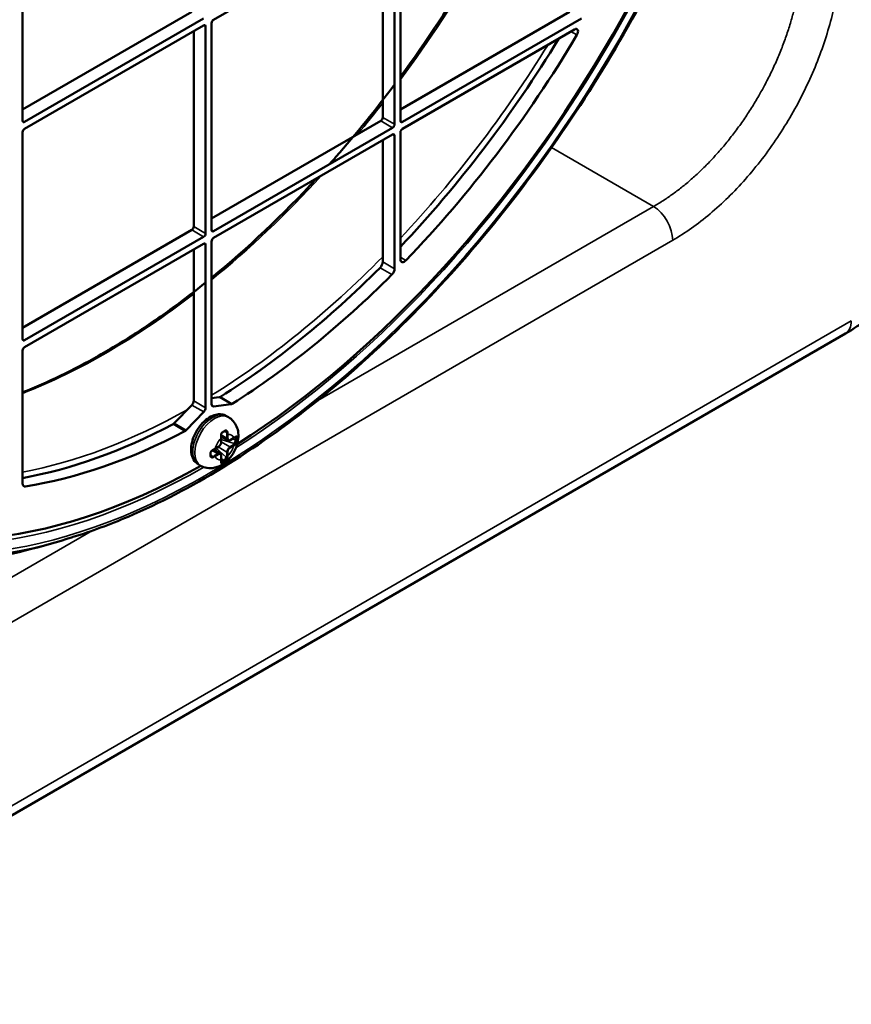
# Model space of a CAD drawing. Header units: millimetres. Extents: x 50 to 3176, y 50 to 2109.
# Tile 368 of 656: x 495 to 555, y 1658 to 1729. Entities that reach past the tile are written whole.
import ezdxf

# ---------------------------------------------------------------- set-up
doc = ezdxf.new("R2010")
doc.units = ezdxf.units.MM
doc.header["$LTSCALE"] = 10
doc.layers.add('Visible (ISO)', color=7, linetype='Continuous', lineweight=50)
doc.layers.add('Visible Narrow (ISO)', color=7, linetype='Continuous', lineweight=35)

msp = doc.modelspace()

# ---------------------------------------------------------------- linework, layer by layer
at = {"layer": 'Visible (ISO)'}
for p, q in [((495.6666, 1721.3257), (495.6666, 1736.1043)), ((522.6781, 1721.3257), (522.6781, 1736.1043)), ((509.3138, 1728.5517), (522.1124, 1735.941)), ((521.4053, 1735.5328), (521.4053, 1721.5707)), ((522.2539, 1735.8594), (522.2539, 1721.0808)), ((507.7582, 1729.1233), (495.6666, 1722.1422)), ((534.7696, 1729.1233), (522.6781, 1722.1422)), ((508.6067, 1728.6334), (495.8081, 1721.2441)), ((509.1724, 1713.5282), (509.1724, 1728.3068)), ((535.6182, 1728.6334), (522.8195, 1721.2441)), ((495.8081, 1720.7542), (508.6067, 1728.1435)), ((507.8996, 1727.7352), (507.8996, 1713.7731)), ((508.7481, 1728.0618), (508.7481, 1713.2832)), ((522.8195, 1720.7542), (535.1232, 1727.8577)), ((521.2639, 1721.3257), (509.1724, 1714.3447)), ((495.6666, 1705.7306), (495.6666, 1720.5092)), ((522.1124, 1720.8358), (509.3138, 1713.4465)), ((522.6781, 1711.4389), (522.6781, 1720.5092)), ((509.3138, 1712.9566), (522.1124, 1720.3459)), ((521.4053, 1719.9377), (521.4053, 1711.2478)), ((522.2539, 1720.2643), (522.2539, 1710.7579)), ((507.7582, 1713.5282), (495.6666, 1706.5471)), ((508.6067, 1713.0383), (495.8081, 1705.649)), ((495.8081, 1705.1591), (508.6067, 1712.5484)), ((507.8996, 1701.325), (507.8996, 1712.1401)), ((508.7481, 1712.4667), (508.7481, 1700.8351)), ((509.1724, 1701.08), (509.1724, 1712.7117)), ((307.0065, 1563.2427), (554.4938, 1706.1296)), ((495.6666, 1695.4078), (495.6666, 1704.9141)), ((509.7206, 1701.5758), (509.1724, 1701.508)), ((507.765, 1701.0193), (506.5028, 1699.718)), ((509.3069, 1700.9297), (510.5692, 1701.0859)), ((507.3513, 1699.2281), (508.6135, 1700.5294)), ((510.2431, 1700.2367), (510.3845, 1700.155)), ((509.8512, 1698.7869), (510.3305, 1698.5102)), ((510.1911, 1699.1681), (510.1911, 1699.1681)), ((509.4189, 1697.8952), (509.657, 1698.0327)), ((509.8588, 1698.3822), (509.8588, 1698.6571)), ((510.5055, 1698.5226), (510.7436, 1698.6601)), ((510.9048, 1698.6883), (510.9048, 1698.525)), ((509.1425, 1697.352), (509.1425, 1697.352)), ((509.3027, 1697.8368), (509.782, 1697.5601)), ((509.8588, 1697.1274), (509.8588, 1697.4024)), ((508.2431, 1696.7726), (508.3845, 1696.6909)), ((510.0563, 1697.0554), (509.9148, 1696.9737))]:
    msp.add_line(p, q, dxfattribs=at)
for centre, major_axis, ratio, start_param, end_param in [((508.9602, 1744.1876), (-28.9, -50.0563), 0.5773503, 2.3697486, 7.0550293), ((508.9602, 1744.1876), (-28.9, -50.0563), 0.5773503, 0.8354587, 2.306134), ((509.3138, 1728.3884), (-0.1, -0.1732), 0.5773503, 3.9269908, 5.4977871), ((508.6067, 1727.9802), (0.1, 0.1732), 0.5773503, 5.4977871, 7.0685835), ((535.1232, 1727.5719), (0.175, 0.3031), 0.5773503, 4.6880036, 7.0685835), ((508.1117, 1744.6775), (-27, -46.7654), 0.5773503, 1.1767966, 1.5302547), ((508.9602, 1744.1876), (27, 46.7654), 0.5773503, 4.3053573, 4.6880036), ((495.8081, 1721.4074), (-0.1, -0.1732), 0.5773503, 5.4977871, 7.0685835), ((521.2639, 1721.489), (-0.1, -0.1732), 0.5773503, 0.7853982, 2.3561945), ((522.8195, 1721.4074), (-0.1, -0.1732), 0.5773503, 5.4977871, 7.0685835), ((495.8081, 1720.5909), (-0.1, -0.1732), 0.5773503, 3.9269908, 5.4977871), ((522.1124, 1720.9991), (0.1, 0.1732), 0.5773503, 3.9269908, 5.4977871), ((522.8195, 1720.5909), (-0.1, -0.1732), 0.5773503, 3.9269908, 5.4977871), ((522.1124, 1720.1826), (0.1, 0.1732), 0.5773503, 5.4977871, 7.0685835), ((507.7582, 1713.6915), (-0.1, -0.1732), 0.5773503, 0.7853982, 2.3561945), ((509.3138, 1713.6098), (-0.1, -0.1732), 0.5773503, 5.4977871, 7.0685835), ((508.6067, 1713.2016), (0.1, 0.1732), 0.5773503, 3.9269908, 5.4977871), ((509.3138, 1712.7933), (-0.1, -0.1732), 0.5773503, 3.9269908, 5.4977871), ((508.6067, 1712.3851), (0.1, 0.1732), 0.5773503, 5.4977871, 7.0685835), ((522.961, 1711.6022), (-0.2, -0.3464), 0.5773503, 5.4977871, 7.44695), ((508.1117, 1744.6775), (-27, -46.7654), 0.5773503, 0.8298268, 1.1358089), ((521.1225, 1711.0845), (-0.2, -0.3464), 0.5773503, 1.1358089, 2.3561945), ((521.971, 1710.5946), (0.2, 0.3464), 0.5773503, 4.2774015, 5.4977871), ((508.9602, 1744.1876), (27, 46.7654), 0.5773503, 3.9714194, 4.2774015), ((495.8081, 1705.8123), (-0.1, -0.1732), 0.5773503, 5.4977871, 7.0685835), ((495.8081, 1704.9958), (-0.1, -0.1732), 0.5773503, 3.9269908, 5.4977871), ((509.7982, 1701.8486), (-0.15, -0.2598), 0.5773503, 0.4110858, 0.8298268), ((507.6875, 1701.2025), (-0.15, -0.2598), 0.5773503, 1.1597106, 2.3561945), ((508.536, 1700.7126), (0.15, 0.2598), 0.5773503, 4.3013032, 5.4977871), ((509.3845, 1701.2025), (-0.15, -0.2598), 0.5773503, 5.4977871, 6.6942711), ((510.6467, 1701.3587), (0.15, 0.2598), 0.5773503, 3.5526784, 3.9714194), ((508.1117, 1744.6775), (-27, -46.7654), 0.5773503, 0.4534072, 0.7409696), ((506.4252, 1699.9012), (-0.15, -0.2598), 0.5773503, 0.7409696, 1.1597106), ((508.9602, 1744.1876), (27, 46.7654), 0.5773503, 3.5765801, 3.8825622), ((507.2738, 1699.4113), (0.15, 0.2598), 0.5773503, 3.8825622, 4.3013032), ((509.7999, 1698.7956), (0.0496, 0.0063), 0.4808777, 6.2828591, 6.2832397), ((510.0768, 1699.0031), (-0.0741, -0.1871), 0.6530078, 2.2603089, 2.916969), ((510.8251, 1698.7752), (0.0311, -0.0392), 0.6598704, 6.2825985, 6.2830395), ((510.7839, 1698.5948), (0.0808, 0.184), 0.4890808, 5.443876, 5.9575849), ((510.7839, 1698.4316), (0.0808, 0.184), 0.4891137, 3.8730685, 5.4438172), ((509.2282, 1697.5334), (0.1249, 0.1578), 0.6530097, 3.3662195, 4.0228795), ((509.2695, 1697.877), (0.0194, -0.0461), 0.4808758, 6.283141, 6.2835426), ((509.9354, 1697.1252), (0.119, 0.1619), 0.4890799, 3.467201, 3.9809072), ((509.7998, 1696.9993), (0.0495, -0.0073), 0.6598618, 0.0001501, 0.0005767), ((510.0768, 1697.2068), (-0.1189, -0.1619), 0.489113, 0.8393644, 2.4101181), ((495.9495, 1695.5711), (-0.2, -0.3464), 0.5773503, 5.4977871, 6.7181728), ((508.6777, 1744.3508), (29.7356, 51.5036), 0.5773503, 3.7006866, 3.7017334)]:
    msp.add_ellipse(centre, major_axis=major_axis, ratio=ratio, start_param=start_param, end_param=end_param, dxfattribs=at)
for points, knots in [([(536.5072, 1795.1716), (533.3034, 1796.7568), (529.6122, 1797.4611), (521.646, 1797.0252), (517.3786, 1795.8993), (508.6973, 1791.9386), (504.2862, 1789.1119), (495.7558, 1782.0391), (491.6379, 1777.7944), (484.113, 1768.3137), (480.7077, 1763.0791), (474.957, 1752.1512), (472.6127, 1746.4597), (469.2231, 1735.2), (468.1782, 1729.6337), (467.4899, 1719.1932), (467.8462, 1714.3208), (469.9153, 1705.7589), (471.6285, 1702.0729), (475.2838, 1697.4453), (476.8439, 1695.9961), (478.5803, 1694.8392)], [5.5348535, 5.5348535, 5.5348535, 5.5348535, 5.8581576, 5.8581576, 6.1786868, 6.1786868, 6.4978652, 6.4978652, 6.8170475, 6.8170475, 7.1363726, 7.1363726, 7.4557346, 7.4557346, 7.7750076, 7.7750076, 8.0941353, 8.0941353, 8.4135975, 8.4135975, 8.6023134, 8.6023134, 8.6023134, 8.6023134]), ([(549.6677, 1778.8622), (550.6787, 1774.3515), (550.9727, 1769.2571), (550.1118, 1758.3998), (548.9545, 1752.6376), (545.31, 1741.0351), (542.8242, 1735.197), (536.7769, 1724.0313), (533.217, 1718.7054), (525.3793, 1709.1002), (521.1029, 1704.8226), (512.2582, 1697.7478), (507.6912, 1694.9527), (501.8902, 1692.4857), (500.5812, 1692.002), (499.2849, 1691.5966)], [1.3455389, 1.3455389, 1.3455389, 1.3455389, 1.6664565, 1.6664565, 1.9878687, 1.9878687, 2.3090444, 2.3090444, 2.6300867, 2.6300867, 2.9512031, 2.9512031, 3.2725564, 3.2725564, 3.3668501, 3.3668501, 3.3668501, 3.3668501]), ([(532.8778, 1742.1564), (531.4329, 1738.8509), (529.7682, 1735.5895), (526.3032, 1729.6904), (524.5471, 1727.0261), (522.6781, 1724.49)], [2.16465758, 2.16465758, 2.16465758, 2.16465758, 2.36915191, 2.36915191, 2.5477314, 2.5477314, 2.5477314, 2.5477314]), ([(522.2539, 1723.9191), (520.9098, 1722.1254), (519.5098, 1720.3984), (517.913, 1718.5788), (517.7605, 1718.4064), (517.6074, 1718.2349)], [2.56118378, 2.56118378, 2.56118378, 2.56118378, 2.68846329, 2.68846329, 2.70186139, 2.70186139, 2.70186139, 2.70186139]), ([(554.4938, 1706.1296), (555.6135, 1706.7761), (556.6968, 1707.6043), (558.7309, 1709.5418), (559.6811, 1710.6514), (561.3805, 1713.0582), (562.1292, 1714.3551), (563.3639, 1717.0302), (563.8497, 1718.4079), (564.5106, 1721.1382), (564.6862, 1722.4904), (564.6862, 1723.7834)], [1.5707963, 1.5707963, 1.5707963, 1.5707963, 1.8849556, 1.8849556, 2.1991149, 2.1991149, 2.5132741, 2.5132741, 2.8274334, 2.8274334, 3.1415927, 3.1415927, 3.1415927, 3.1415927]), ([(508.7481, 1709.7716), (508.0182, 1709.1856), (507.2841, 1708.6221), (505.6494, 1707.424), (504.7473, 1706.8008), (502.93, 1705.6212), (502.0146, 1705.0656), (500.1851, 1704.0317), (499.2709, 1703.5535), (497.4583, 1702.6816), (496.5598, 1702.2871), (495.6666, 1701.9328)], [2.94872928, 2.94872928, 2.94872928, 2.94872928, 3.00770044, 3.00770044, 3.07956223, 3.07956223, 3.15219621, 3.15219621, 3.22484082, 3.22484082, 3.29673377, 3.29673377, 3.29673377, 3.29673377]), ([(510.2431, 1700.2367), (510.1322, 1700.3007), (510.0083, 1700.3409), (509.7447, 1700.3744), (509.6051, 1700.3635), (509.306, 1700.2925), (509.1479, 1700.2226), (508.8308, 1700.0278), (508.6733, 1699.8973), (508.3851, 1699.5959), (508.2543, 1699.4251), (508.0303, 1699.0609), (507.9368, 1698.8679), (507.7945, 1698.4736), (507.7458, 1698.2725), (507.7024, 1697.876), (507.708, 1697.6805), (507.786, 1697.3239), (507.8547, 1697.1601), (508.0379, 1696.9216), (508.1337, 1696.8358), (508.2431, 1696.7726)], [5.4977871, 5.4977871, 5.4977871, 5.4977871, 5.7353255, 5.7353255, 5.9968615, 5.9968615, 6.3151742, 6.3151742, 6.6683207, 6.6683207, 7.0205087, 7.0205087, 7.3692106, 7.3692106, 7.7199749, 7.7199749, 8.0746616, 8.0746616, 8.4048979, 8.4048979, 8.6393798, 8.6393798, 8.6393798, 8.6393798]), ([(510.3845, 1700.155), (510.5151, 1700.0796), (510.632, 1699.9815), (510.8288, 1699.7553), (510.9055, 1699.6266), (511.028, 1699.3412), (511.0641, 1699.1848), (511.1025, 1698.8354), (511.0907, 1698.6458), (511.0198, 1698.2469), (510.9513, 1698.0403), (510.7682, 1697.6475), (510.6529, 1697.4617), (510.3791, 1697.1216), (510.2208, 1696.9671), (509.857, 1696.7116), (509.6528, 1696.6066), (509.233, 1696.5089), (509.0341, 1696.4947), (508.6767, 1696.557), (508.5234, 1696.6107), (508.3845, 1696.6909)], [0.7853982, 0.7853982, 0.7853982, 0.7853982, 0.9813573, 0.9813573, 1.1925444, 1.1925444, 1.4519135, 1.4519135, 1.7956288, 1.7956288, 2.2057855, 2.2057855, 2.6192493, 2.6192493, 3.0339323, 3.0339323, 3.431625, 3.431625, 3.7186113, 3.7186113, 3.9269908, 3.9269908, 3.9269908, 3.9269908]), ([(509.9612, 1699.0806), (509.9478, 1699.0733), (509.9344, 1699.0629), (509.9103, 1699.0375), (509.8993, 1699.0226), (509.8804, 1698.9898), (509.8723, 1698.9716), (509.8592, 1698.9328), (509.8542, 1698.9117), (509.8478, 1698.8694), (509.8467, 1698.8476), (509.8477, 1698.8186), (509.8484, 1698.81), (509.8495, 1698.8018)], [0, 0, 0, 0, 0.006211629, 0.006211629, 0.012121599, 0.012121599, 0.018066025, 0.018066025, 0.024424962, 0.024424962, 0.031137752, 0.031137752, 0.034088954, 0.034088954, 0.034088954, 0.034088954]), ([(509.8495, 1698.8018), (509.8507, 1698.7919), (509.8518, 1698.7821), (509.8538, 1698.7625), (509.8547, 1698.7527), (509.8562, 1698.7333), (509.8568, 1698.7236), (509.8578, 1698.7044), (509.8582, 1698.6949), (509.8587, 1698.6759), (509.8588, 1698.6665), (509.8588, 1698.6571)], [1.4160383, 1.4160383, 1.4160383, 1.4160383, 1.44706452, 1.44706452, 1.47809074, 1.47809074, 1.50911695, 1.50911695, 1.54014317, 1.54014317, 1.57115996, 1.57115996, 1.57115996, 1.57115996]), ([(510.034, 1699.1214), (510.0292, 1699.1186), (510.0244, 1699.1159), (510.0148, 1699.1104), (510.01, 1699.1076), (510.0003, 1699.1022), (509.9954, 1699.0995), (509.9857, 1699.094), (509.9808, 1699.0913), (509.971, 1699.0859), (509.9661, 1699.0832), (509.9612, 1699.0806)], [1.570767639, 1.570767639, 1.570767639, 1.570767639, 1.576679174, 1.576679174, 1.582590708, 1.582590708, 1.588502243, 1.588502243, 1.594413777, 1.594413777, 1.600325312, 1.600325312, 1.600325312, 1.600325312]), ([(510.1048, 1699.1635), (510.1001, 1699.1606), (510.0955, 1699.1578), (510.0861, 1699.1521), (510.0814, 1699.1493), (510.072, 1699.1437), (510.0673, 1699.1409), (510.0578, 1699.1353), (510.0531, 1699.1325), (510.0436, 1699.1269), (510.0388, 1699.1242), (510.034, 1699.1214)], [1.541216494, 1.541216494, 1.541216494, 1.541216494, 1.547148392, 1.547148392, 1.55308029, 1.55308029, 1.559012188, 1.559012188, 1.564944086, 1.564944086, 1.570875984, 1.570875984, 1.570875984, 1.570875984]), ([(510.1911, 1699.1681), (510.1774, 1699.176), (510.1626, 1699.1794), (510.1338, 1699.177), (510.1193, 1699.1724), (510.1048, 1699.1635)], [0, 0, 0, 0, 0.008810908, 0.008810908, 0.016175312, 0.016175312, 0.016175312, 0.016175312]), ([(510.8562, 1698.7359), (510.8493, 1698.7305), (510.8423, 1698.7252), (510.8281, 1698.7146), (510.8208, 1698.7094), (510.8061, 1698.6991), (510.7986, 1698.6941), (510.7833, 1698.6841), (510.7755, 1698.6792), (510.7598, 1698.6695), (510.7518, 1698.6647), (510.7436, 1698.66)], [1.41603391, 1.41603391, 1.41603391, 1.41603391, 1.447061, 1.447061, 1.47808809, 1.47808809, 1.50911518, 1.50911518, 1.54014227, 1.54014227, 1.57116936, 1.57116936, 1.57116936, 1.57116936]), ([(510.8998, 1698.7592), (510.8998, 1698.7592), (510.8985, 1698.7594), (510.893, 1698.758), (510.8892, 1698.7567), (510.8781, 1698.7514), (510.8699, 1698.7463), (510.8594, 1698.7385), (510.8578, 1698.7372), (510.8562, 1698.736)], [0.004102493, 0.004102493, 0.004102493, 0.004102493, 0.008275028, 0.008275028, 0.011892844, 0.011892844, 0.016990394, 0.016990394, 0.017897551, 0.017897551, 0.017897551, 0.017897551]), ([(509.657, 1698.0327), (509.6794, 1698.0456), (509.701, 1698.0621), (509.7413, 1698.1005), (509.76, 1698.1224), (509.7935, 1698.1698), (509.8082, 1698.1954), (509.8326, 1698.2481), (509.8422, 1698.2753), (509.8553, 1698.3294), (509.8588, 1698.3563), (509.8588, 1698.3822)], [3.1415927, 3.1415927, 3.1415927, 3.1415927, 3.4557519, 3.4557519, 3.7699112, 3.7699112, 4.0840704, 4.0840704, 4.3982297, 4.3982297, 4.712389, 4.712389, 4.712389, 4.712389]), ([(510.3305, 1698.5102), (510.341, 1698.5041), (510.3523, 1698.4995), (510.3756, 1698.4934), (510.3877, 1698.4919), (510.4118, 1698.4917), (510.4239, 1698.4929), (510.4478, 1698.4977), (510.4596, 1698.5013), (510.4829, 1698.5105), (510.4943, 1698.5161), (510.5055, 1698.5226)], [2.35619449, 2.35619449, 2.35619449, 2.35619449, 2.51327412, 2.51327412, 2.67035376, 2.67035376, 2.82743339, 2.82743339, 2.98451302, 2.98451302, 3.14159265, 3.14159265, 3.14159265, 3.14159265]), ([(509.1034, 1697.429), (509.103, 1697.4146), (509.1052, 1697.4017), (509.1136, 1697.3796), (509.12, 1697.3702), (509.1325, 1697.3586), (509.1372, 1697.355), (509.1425, 1697.352)], [0, 0, 0, 0, 0.006217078, 0.006217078, 0.012799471, 0.012799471, 0.016207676, 0.016207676, 0.016207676, 0.016207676]), ([(509.2889, 1697.8309), (509.2724, 1697.824), (509.2549, 1697.8146), (509.2207, 1697.792), (509.2036, 1697.7785), (509.1716, 1697.748), (509.1565, 1697.7305), (509.1318, 1697.6948), (509.1218, 1697.6761), (509.1086, 1697.6409), (509.1048, 1697.6239), (509.1034, 1697.6037), (509.1032, 1697.5992), (509.1034, 1697.5948)], [0, 0, 0, 0, 0.006407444, 0.006407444, 0.012915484, 0.012915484, 0.01968108, 0.01968108, 0.026218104, 0.026218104, 0.03227978, 0.03227978, 0.034077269, 0.034077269, 0.034077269, 0.034077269]), ([(509.1034, 1697.5948), (509.1036, 1697.5836), (509.1039, 1697.5724), (509.1042, 1697.5501), (509.1043, 1697.539), (509.1044, 1697.5168), (509.1044, 1697.5058), (509.1043, 1697.4837), (509.1042, 1697.4727), (509.1039, 1697.4508), (509.1036, 1697.4398), (509.1034, 1697.4289)], [1.541271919, 1.541271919, 1.541271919, 1.541271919, 1.553081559, 1.553081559, 1.564891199, 1.564891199, 1.576700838, 1.576700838, 1.588510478, 1.588510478, 1.600320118, 1.600320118, 1.600320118, 1.600320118]), ([(509.4189, 1697.8952), (509.4108, 1697.8905), (509.4025, 1697.8859), (509.3859, 1697.8768), (509.3774, 1697.8724), (509.3603, 1697.8637), (509.3516, 1697.8594), (509.334, 1697.851), (509.3252, 1697.8468), (509.3072, 1697.8387), (509.2981, 1697.8348), (509.2889, 1697.8309)], [1.57042171, 1.57042171, 1.57042171, 1.57042171, 1.60144269, 1.60144269, 1.63247315, 1.63247315, 1.66350362, 1.66350362, 1.69453409, 1.69453409, 1.72556455, 1.72556455, 1.72556455, 1.72556455]), ([(509.8588, 1697.4024), (509.8588, 1697.4153), (509.8579, 1697.428), (509.8542, 1697.4528), (509.8514, 1697.4648), (509.8436, 1697.4879), (509.8387, 1697.499), (509.8264, 1697.5198), (509.8191, 1697.5294), (509.8021, 1697.5466), (509.7925, 1697.5541), (509.782, 1697.5601)], [4.71238898, 4.71238898, 4.71238898, 4.71238898, 4.86946861, 4.86946861, 5.02654825, 5.02654825, 5.18362788, 5.18362788, 5.34070751, 5.34070751, 5.49778714, 5.49778714, 5.49778714, 5.49778714]), ([(509.8493, 1696.992), (509.8473, 1696.9781), (509.8468, 1696.9661), (509.8481, 1696.9499), (509.8497, 1696.9451), (509.8508, 1696.9428), (509.851, 1696.9426), (509.851, 1696.9426)], [0, 0, 0, 0, 0.006113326, 0.006113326, 0.011682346, 0.011682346, 0.013776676, 0.013776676, 0.013776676, 0.013776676]), ([(509.8588, 1697.1274), (509.8588, 1697.118), (509.8587, 1697.1087), (509.8582, 1697.0902), (509.8578, 1697.0811), (509.8568, 1697.0629), (509.8562, 1697.0538), (509.8546, 1697.0359), (509.8538, 1697.027), (509.8517, 1697.0094), (509.8506, 1697.0006), (509.8493, 1696.992)], [1.57041216, 1.57041216, 1.57041216, 1.57041216, 1.60144352, 1.60144352, 1.63247487, 1.63247487, 1.66350623, 1.66350623, 1.69453758, 1.69453758, 1.72556894, 1.72556894, 1.72556894, 1.72556894]), ([(458.1792, 1693.6343), (461.1262, 1692.3408), (464.1521, 1691.3152), (470.1768, 1689.7994), (473.1744, 1689.308), (479.0002, 1688.7881), (481.8285, 1688.7582), (487.2403, 1689.0585), (489.8245, 1689.3879), (494.728, 1690.3087), (497.048, 1690.8998), (499.242, 1691.5832)], [2.41987764, 2.41987764, 2.41987764, 2.41987764, 2.51895979, 2.51895979, 2.61804195, 2.61804195, 2.71712411, 2.71712411, 2.81620627, 2.81620627, 2.91528842, 2.91528842, 2.91528842, 2.91528842])]:
    msp.add_open_spline(points, degree=3, knots=knots, dxfattribs=at)
msp.add_open_spline([(516.6729, 1717.2054), (514.2639, 1714.5968), (511.7454, 1712.2162), (509.1724, 1710.1152)], degree=3, dxfattribs=at)
at = {"layer": 'Visible Narrow (ISO)'}
for p, q in [((508.7481, 1728.0618), (508.6067, 1728.1435)), ((534.8672, 1727.7099), (535.2939, 1727.4635)), ((495.6666, 1721.3257), (495.8081, 1721.2441)), ((522.1124, 1720.8358), (521.2639, 1721.3257)), ((521.4053, 1721.5707), (522.2539, 1721.0808)), ((522.6781, 1721.3257), (522.8195, 1721.2441)), ((522.2539, 1720.2643), (522.1124, 1720.3459)), ((533.4835, 1719.422), (540.774, 1715.2129)), ((516.7578, 1701.3471), (540.7741, 1715.2129)), ((508.6067, 1713.0383), (507.7582, 1713.5282)), ((507.8996, 1713.7731), (508.7481, 1713.2832)), ((509.1724, 1713.5282), (509.3138, 1713.4465)), ((542.1389, 1712.7929), (455.2472, 1662.626)), ((508.7481, 1712.4667), (508.6067, 1712.5484)), ((523.0654, 1711.359), (522.6781, 1711.5826)), ((521.2196, 1710.8338), (522.0681, 1710.344)), ((521.4053, 1711.2478), (522.2539, 1710.7579)), ((307.4207, 1564.1583), (554.908, 1707.0452)), ((495.6666, 1705.7306), (495.8081, 1705.649)), ((510.5692, 1701.0859), (509.7206, 1701.5758)), ((510.6561, 1701.1194), (509.8076, 1701.6093)), ((508.6135, 1700.5294), (507.765, 1701.0193)), ((507.8996, 1701.325), (508.7481, 1700.8351)), ((509.1871, 1700.999), (509.3069, 1700.9297)), ((506.4158, 1699.6511), (507.2644, 1699.1612)), ((506.5028, 1699.718), (507.3513, 1699.2281)), ((509.8507, 1698.8887), (510.2684, 1698.6475)), ((510.0422, 1699.1262), (510.2182, 1699.0848)), ((510.2595, 1699.0609), (510.2182, 1699.0848)), ((510.2684, 1698.6475), (510.2684, 1698.9225)), ((510.3391, 1698.9225), (510.3391, 1698.6475)), ((510.9048, 1698.6883), (510.8259, 1698.7131)), ((509.4292, 1697.9181), (509.6674, 1698.0556)), ((510.2684, 1697.6677), (509.6466, 1698.0267)), ((509.8441, 1698.3618), (509.8441, 1698.6367)), ((509.8588, 1698.5582), (510.7839, 1698.2683)), ((509.8588, 1698.3941), (510.4805, 1698.0352)), ((510.4805, 1698.0352), (510.7186, 1698.1726)), ((510.5159, 1698.5455), (510.754, 1698.6829)), ((510.754, 1698.1114), (510.5159, 1697.9739)), ((510.6488, 1698.6053), (510.9048, 1698.525)), ((510.8252, 1698.2444), (510.7839, 1698.2683)), ((510.9272, 1698.6754), (510.9048, 1698.6883)), ((510.9048, 1698.525), (510.9272, 1698.5121)), ((509.2282, 1697.3701), (509.1044, 1697.5018)), ((509.632, 1697.5453), (509.2143, 1697.7864)), ((509.2282, 1697.3701), (509.2695, 1697.3463)), ((509.3939, 1697.4078), (509.632, 1697.5453)), ((509.6674, 1697.484), (509.4292, 1697.3465)), ((510.2182, 1697.2885), (509.5045, 1697.9447)), ((509.8441, 1697.107), (509.8441, 1697.382)), ((510.2684, 1697.3928), (510.2684, 1697.6677)), ((510.3391, 1697.6677), (510.3391, 1697.3928)), ((509.854, 1697.0297), (509.9148, 1696.9737)), ((510.0563, 1697.0554), (509.8588, 1697.2369)), ((509.9148, 1696.9737), (509.9373, 1696.9608)), ((510.0787, 1697.0424), (510.0563, 1697.0554)), ((510.2182, 1697.2885), (510.2595, 1697.2646)), ((495.8524, 1695.2083), (495.6838, 1695.3056)), ((453.8823, 1665.0459), (500.6657, 1692.0563))]:
    msp.add_line(p, q, dxfattribs=at)
for centre, major_axis, ratio, start_param, end_param in [((508.8188, 1744.2693), (29.1332, 50.4601), 0.5773503, 5.5025293, 10.2054339), ((508.6777, 1744.3508), (-29.7356, -51.5036), 0.5773503, 3.9322807, 6.8422792), ((508.8188, 1744.2693), (29.1332, 50.4601), 0.5773503, 3.977837, 5.4469409), ((501.6561, 1748.4047), (-26.7272, -46.2928), 0.5773503, 1.3751664, 1.7664263), ((508.1117, 1744.6775), (26.9928, 46.7529), 0.5773503, 4.3184991, 4.6715587), ((507.9051, 1744.7968), (26.8429, 46.4932), 0.5773503, 4.3267064, 4.6573564), ((501.6561, 1748.4047), (-26.7272, -46.2928), 0.5773503, 1.2807338, 1.3351725), ((501.6561, 1748.4047), (-26.7272, -46.2928), 0.5773503, 0.9855866, 1.2044312), ((540.7247, 1713.6094), (-1, 1.7321), 0.5773503, 3.9270098, 5.46288), ((507.9051, 1744.7968), (26.8429, 46.4932), 0.5773503, 3.9603792, 4.2905766), ((508.1117, 1744.6775), (26.9928, 46.7529), 0.5773503, 3.9697161, 4.2793762), ((501.6561, 1748.4047), (-26.7272, -46.2928), 0.5773503, 0.626267, 0.9513391), ((553.4938, 1707.8617), (1, -1.7321), 0.5773503, 0, 0.7853982), ((507.9051, 1744.7968), (26.8429, 46.4932), 0.5773503, 3.5987355, 3.9154749), ((509.2431, 1698.5046), (1, 1.7321), 0.5773503, 0, 3.1415927), ((509.3845, 1698.423), (-1, -1.7321), 0.5773503, 3.1415927, 6.2831853), ((508.1117, 1744.6775), (26.9928, 46.7529), 0.5773503, 3.5949081, 3.8842656), ((509.7999, 1698.7956), (0.0496, 0.0063), 0.4808777, 5.3818815, 6.2828591), ((508.7872, 1699.135), (-0.8306, 1.0578), 0.61809, 3.822868, 3.9544486), ((509.9373, 1699.1245), (0.0239, -0.0439), 0.5600307, 0.0000755, 0.7998301), ((509.9373, 1699.1245), (0.0239, -0.0439), 0.5600526, 0.7997297, 1.1801173), ((510.009, 1699.1647), (0.025, -0.0433), 0.5773669, 6.2831209, 7.4457947), ((510.0787, 1699.2061), (0.0261, -0.0426), 0.5941822, 6.2830596, 7.0533192), ((510.0787, 1699.2061), (-0.0261, 0.0426), 0.5941731, 3.9117508, 4.2921339), ((510.2948, 1699.0813), (0.0496, 0.0063), 0.4808688, 3.8605982, 5.4803326), ((509.5214, 1699.3542), (0.5282, -0.915), 0.5773115, 0.7850315, 0.9401696), ((510.3037, 1698.9429), (-0.05, 0), 0.5773503, 0.7855106, 2.3561423), ((509.2251, 1699.3851), (-0.8835, 1.0175), 0.6671332, 3.7830348, 3.9148018), ((510.0916, 1698.0147), (0.5, 0.866), 0.5773503, 5.855359, 6.7110127), ((509.9784, 1699.1093), (1.0976, 0.0391), 0.5721044, 5.4765, 5.6328398), ((510.8251, 1698.7752), (0.0311, -0.0392), 0.6598704, 6.2830395, 7.0267226), ((510.0916, 1698.0147), (0.5, 0.866), 0.5773503, 1.1429691, 1.9986239), ((509.632, 1698.076), (0.025, -0.0433), 0.5773503, 0, 0.7853976), ((509.6674, 1698.2597), (-0.125, -0.2165), 0.5773503, 0.7853981, 2.3561946), ((509.8088, 1698.6571), (0.05, 0), 0.5773503, 5.4978354, 6.2828893), ((509.8088, 1698.3822), (0.05, 0), 0.5773503, 5.4977884, 6.2831853), ((510.3037, 1698.6679), (0.05, 0), 0.5773503, 3.9269915, 5.4977873), ((510.4805, 1698.77), (-0.15, -0.2598), 0.5773503, 5.4977871, 6.2831853), ((510.4805, 1697.7902), (0.15, 0.2598), 0.5773503, 0.7853982, 2.3561945), ((510.5159, 1698.7496), (-0.125, -0.2165), 0.5773503, 5.4977872, 7.0685835), ((510.0916, 1698.0147), (-0.5, -0.866), 0.5773503, 1.1429702, 1.9986239), ((510.4805, 1697.9943), (0.025, -0.0433), 0.5773503, 0.7853987, 2.3561938), ((510.4805, 1698.5659), (0.025, -0.0433), 0.5773503, 0, 0.7853975), ((509.9719, 1698.6041), (-1.0565, -0.0001), 0.5773154, 2.3557645, 2.5109025), ((510.7186, 1698.1318), (-0.025, 0.0433), 0.5773503, 3.9270491, 5.4976746), ((510.7186, 1698.7034), (0.025, -0.0433), 0.5773503, 0, 0.7853653), ((509.5475, 1698.6968), (-1.5184, 0.198), 0.4979047, 2.5511572, 2.6831215), ((510.8251, 1698.2036), (0.0311, -0.0392), 0.6598601, 0.6454201, 2.2650863), ((510.9626, 1698.6958), (-0.05, -0.0013), 0.5599943, 0.7710192, 2.3419016), ((508.5328, 1699.9762), (1.6939, -2.9338), 0.5773522, 0.7558725, 0.8149195), ((510.9626, 1698.5325), (-0.05, 0.0013), 0.5942007, 0.800611, 2.3714229), ((510.9626, 1698.6958), (-0.05, -0.0013), 0.5600557, 2.3418655, 2.7222547), ((510.9626, 1698.5325), (0.05, -0.0013), 0.5941421, 5.5129952, 5.8933834), ((508.903, 1700.0664), (-1.4255, 2.9728), 0.5216833, 3.9690684, 3.9998281), ((508.903, 1700.0664), (-1.4255, 2.9728), 0.5216833, 3.9383088, 3.9690684), ((509.0534, 1697.5936), (-0.05, -0.0013), 0.5600552, 1.96147, 2.3418582), ((506.5381, 1698.701), (1.8818, -2.7071), 0.6281028, 0.704031, 0.7655502), ((509.0534, 1697.4302), (0.05, -0.0013), 0.5941419, 5.1325985, 5.5129877), ((509.0534, 1697.5935), (0.05, 0.0013), 0.5600325, 5.4834016, 6.2831361), ((509.0534, 1697.4303), (0.05, -0.0013), 0.5941624, 5.5129891, 6.2832839), ((508.6464, 1697.8389), (-1.0567, -0.0001), 0.5773127, 2.2014347, 2.3565503), ((509.2695, 1697.3055), (0.0194, -0.0461), 0.4808748, 0.8027675, 2.4227033), ((509.2695, 1697.877), (0.0194, -0.0461), 0.4808758, 0.0003573, 0.9010531), ((508.4745, 1698.5805), (1.326, -0.186), 0.6183873, 5.4669859, 5.5989492), ((508.6521, 1697.8167), (-1.0983, 0.0084), 0.6009338, 2.2051802, 2.3615178), ((509.3939, 1697.367), (0.025, -0.0433), 0.5773503, 0.7854402, 2.3559649), ((509.3939, 1697.9385), (0.025, -0.0433), 0.5773503, 0.0002977, 0.7853399), ((510.0916, 1698.0147), (-0.5, -0.866), 0.5773503, 5.8553583, 6.7110123), ((509.632, 1697.3003), (0.15, 0.2598), 0.5773503, 0, 0.7853982), ((509.632, 1697.5044), (-0.025, 0.0433), 0.5773503, 3.9269915, 5.4977951), ((509.6674, 1697.2799), (0.125, 0.2165), 0.5773503, 5.4977872, 7.0685835), ((509.8088, 1697.4024), (0.05, 0), 0.5773503, 5.497787, 6.2831853), ((509.5213, 1697.8238), (0.5283, -0.9151), 0.577316, 0.6307005, 0.7858162), ((510.3037, 1697.6881), (-0.05, 0), 0.5773503, 0.7853902, 2.3561945), ((510.3037, 1697.4132), (0.05, 0), 0.5773503, 3.9272203, 5.4977602), ((509.543, 1697.8287), (0.5833, -0.9305), 0.5822988, 0.6088028, 0.7651418), ((510.5159, 1697.7698), (0.125, 0.2165), 0.5773503, 0.7853981, 2.3561945), ((508.7905, 1697.8959), (0.8468, -1.2715), 0.4932529, 0.4912256, 0.6229942), ((509.7998, 1696.9993), (0.0495, -0.0073), 0.6598618, 5.5395703, 6.2833355), ((509.8088, 1697.1274), (0.05, 0), 0.5773503, 5.4978359, 6.2831853), ((507.6244, 1698.3775), (-3.3721, 0), 0.5773468, 2.3266118, 2.3562716), ((509.9373, 1696.9199), (-0.0239, 0.0439), 0.5599949, 3.9413632, 5.5121493), ((509.9373, 1696.9199), (0.0239, -0.0439), 0.5600221, 0.4193798, 0.7997629), ((507.6164, 1698.3824), (-3.3838, 0), 0.5773483, 2.3561636, 2.3857212), ((510.009, 1696.9602), (-0.025, 0.0433), 0.5773334, 3.5497912, 5.4978113), ((510.0787, 1697.0016), (-0.0261, 0.0426), 0.594201, 3.9117147, 5.482573), ((510.0787, 1697.0016), (0.0261, -0.0426), 0.5941447, 0.3898071, 0.7701947), ((510.2948, 1697.285), (0.0495, -0.0073), 0.6598822, 4.0179944, 5.6380058)]:
    msp.add_ellipse(centre, major_axis=major_axis, ratio=ratio, start_param=start_param, end_param=end_param, dxfattribs=at)
msp.add_ellipse((508.8188, 1744.2693), major_axis=(-29.5357, -51.1574), ratio=0.5773503, dxfattribs=at)
for points, knots in [([(551.3742, 1733.5729), (551.3753, 1733.307), (551.3689, 1733.0367), (551.3411, 1732.4887), (551.3197, 1732.211), (551.2618, 1731.6466), (551.2251, 1731.3599), (551.1371, 1730.784), (551.086, 1730.4948), (550.9683, 1729.9085), (550.9015, 1729.6113), (550.7535, 1729.0144), (550.6721, 1728.7146), (550.4934, 1728.1081), (550.3957, 1727.8013), (550.1861, 1727.1877), (550.0741, 1726.8809), (549.8361, 1726.2686), (549.7102, 1725.9632), (549.445, 1725.355), (549.3057, 1725.0523), (549.0145, 1724.451), (548.8625, 1724.1524), (548.5712, 1723.6069), (548.4336, 1723.3591), (548.1234, 1722.8218), (547.9492, 1722.5332), (547.5899, 1721.964), (547.405, 1721.6833), (547.0252, 1721.1313), (546.8304, 1720.8598), (546.4318, 1720.3274), (546.228, 1720.0664), (545.8124, 1719.5561), (545.6005, 1719.3067), (545.2082, 1718.8641), (545.0288, 1718.6688), (544.6363, 1718.2562), (544.4222, 1718.0406), (543.9893, 1717.6226), (543.7704, 1717.4203), (543.3237, 1717.0255), (543.0957, 1716.8332), (542.6418, 1716.4686), (542.416, 1716.2959), (541.9546, 1715.9607), (541.7191, 1715.7987), (541.247, 1715.4924), (541.0105, 1715.3481), (540.7741, 1715.2129)], [0, 0, 0, 0, 0.04143589, 0.04143589, 0.08285593, 0.08285593, 0.12464195, 0.12464195, 0.16604334, 0.16604334, 0.20802167, 0.20802167, 0.25, 0.25, 0.29277538, 0.29277538, 0.3355493, 0.3355493, 0.37832709, 0.37832709, 0.42110408, 0.42110408, 0.46388659, 0.46388659, 0.5, 0.5, 0.54295135, 0.54295135, 0.58589825, 0.58589825, 0.62884309, 0.62884309, 0.6717835, 0.6717835, 0.71472242, 0.71472242, 0.75, 0.75, 0.79104132, 0.79104132, 0.83207931, 0.83207931, 0.87405929, 0.87405929, 0.91511134, 0.91511134, 0.9575553, 0.9575553, 0.99999925, 0.99999925, 0.99999925, 0.99999925]), ([(554.1524, 1733.6009), (554.1523, 1732.5488), (553.9517, 1730.3867), (553.0569, 1726.9012), (551.6125, 1723.4131), (549.6899, 1720.0835), (547.3913, 1717.0893), (544.8208, 1714.5728), (543.0495, 1713.3188), (542.1389, 1712.7929)], [0.00000684, 0.00000684, 0.00000684, 0.00000684, 0.14285714, 0.28571429, 0.42857143, 0.57142857, 0.71428571, 0.85714286, 0.99999314, 0.99999314, 0.99999314, 0.99999314]), ([(509.833, 1698.7807), (509.8311, 1698.7965), (509.8299, 1698.8124), (509.8296, 1698.8316), (509.8296, 1698.835), (509.8298, 1698.8514), (509.8306, 1698.8643), (509.8327, 1698.8838), (509.8336, 1698.8901), (509.8365, 1698.9083), (509.8389, 1698.9203), (509.8437, 1698.9403), (509.8459, 1698.9483), (509.8532, 1698.9718), (509.859, 1698.9868), (509.867, 1699.0042), (509.8686, 1699.0076), (509.8772, 1699.0249), (509.8848, 1699.0379), (509.895, 1699.0524), (509.8968, 1699.0549), (509.9058, 1699.0668), (509.9135, 1699.0758), (509.9253, 1699.0877), (509.9291, 1699.0914), (509.9429, 1699.1036), (509.9529, 1699.1109), (509.9651, 1699.118), (509.9671, 1699.1191), (509.9691, 1699.1201)], [0.0000006, 0.0000006, 0.0000006, 0.0000006, 0.11777651, 0.11777651, 0.14285714, 0.14285714, 0.23931503, 0.23931503, 0.28571429, 0.28571429, 0.37072129, 0.37072129, 0.42857143, 0.42857143, 0.54367602, 0.54367602, 0.57142857, 0.57142857, 0.69002258, 0.69002258, 0.71428571, 0.71428571, 0.81134316, 0.81134316, 0.85714286, 0.85714286, 0.97647404, 0.97647404, 1, 1, 1, 1]), ([(510.0419, 1699.1608), (510.0338, 1699.1561), (510.0177, 1699.1469), (509.9934, 1699.1334), (509.9772, 1699.1245), (509.9691, 1699.1201)], [0, 0, 0, 0, 0.33333333, 0.66666667, 0.99997651, 0.99997651, 0.99997651, 0.99997651]), ([(510.1125, 1699.2029), (510.1048, 1699.1982), (510.0894, 1699.1888), (510.0659, 1699.1747), (510.0499, 1699.1654), (510.0419, 1699.1608)], [0.00002292, 0.00002292, 0.00002292, 0.00002292, 0.33333333, 0.66666667, 0.99998821, 0.99998821, 0.99998821, 0.99998821]), ([(510.1125, 1699.2029), (510.1224, 1699.2092), (510.1327, 1699.2141), (510.1457, 1699.2185), (510.1479, 1699.2192), (510.1589, 1699.2223), (510.1679, 1699.2239), (510.1815, 1699.225), (510.1861, 1699.2251), (510.2012, 1699.2247), (510.2114, 1699.223), (510.2239, 1699.2192), (510.2265, 1699.2184), (510.2395, 1699.2135), (510.2498, 1699.2082), (510.2613, 1699.2001), (510.2631, 1699.1987), (510.2722, 1699.1917), (510.2792, 1699.185), (510.2893, 1699.1736), (510.2928, 1699.1692), (510.3026, 1699.1555), (510.3084, 1699.1456), (510.3153, 1699.1306), (510.317, 1699.1264), (510.3237, 1699.1083), (510.3276, 1699.0933), (510.3307, 1699.0742), (510.3311, 1699.0714), (510.3315, 1699.0685)], [0, 0, 0, 0, 0.11877668, 0.11877668, 0.14285714, 0.14285714, 0.2374953, 0.2374953, 0.28571429, 0.28571429, 0.39935092, 0.39935092, 0.42857143, 0.42857143, 0.54922964, 0.54922964, 0.57142857, 0.57142857, 0.66292717, 0.66292717, 0.71428571, 0.71428571, 0.81800279, 0.81800279, 0.85714286, 0.85714286, 0.9790405, 0.9790405, 0.99999943, 0.99999943, 0.99999943, 0.99999943]), ([(510.1911, 1699.1681), (510.1914, 1699.1678), (510.1918, 1699.1676), (510.2006, 1699.1624), (510.2086, 1699.1563), (510.2234, 1699.1418), (510.2302, 1699.1334), (510.2367, 1699.1232), (510.2372, 1699.1224), (510.244, 1699.1112), (510.2492, 1699.0999), (510.2559, 1699.0792), (510.258, 1699.0702), (510.2595, 1699.0609)], [0.49452865, 0.49452865, 0.49452865, 0.49452865, 0.5, 0.5, 0.62256168, 0.62256168, 0.75, 0.75, 0.76130984, 0.76130984, 0.90046577, 0.90046577, 1, 1, 1, 1]), ([(510.8655, 1698.7602), (510.8765, 1698.7688), (510.8868, 1698.7761), (510.898, 1698.7828), (510.8996, 1698.7837), (510.9095, 1698.7892), (510.9173, 1698.7927), (510.9272, 1698.7956), (510.9296, 1698.7962), (510.938, 1698.798), (510.9439, 1698.7985), (510.9527, 1698.7979), (510.9559, 1698.7974), (510.9655, 1698.7947), (510.9714, 1698.7915), (510.9778, 1698.786), (510.979, 1698.7849), (510.9851, 1698.7786), (510.9894, 1698.7723), (510.9938, 1698.7631), (510.9946, 1698.7615), (510.9981, 1698.7531), (511.0005, 1698.7455), (511.0033, 1698.7335), (511.0041, 1698.7296), (511.0068, 1698.7148), (511.0079, 1698.7033), (511.0084, 1698.6893), (511.0085, 1698.6875), (511.0085, 1698.6856)], [0, 0, 0, 0, 0.1228344, 0.1228344, 0.1428571, 0.1428571, 0.2509853, 0.2509853, 0.2857143, 0.2857143, 0.3751874, 0.3751874, 0.4285714, 0.4285714, 0.5443932, 0.5443932, 0.5714286, 0.5714286, 0.6902747, 0.6902747, 0.7142857, 0.7142857, 0.8121599, 0.8121599, 0.8571429, 0.8571429, 0.9813144, 0.9813144, 1, 1, 1, 1]), ([(510.8992, 1698.7592), (510.8995, 1698.759), (510.8999, 1698.7587), (510.9048, 1698.7554), (510.9088, 1698.7509), (510.9146, 1698.741), (510.9167, 1698.7364), (510.9193, 1698.7289), (510.92, 1698.7267), (510.9229, 1698.7163), (510.9246, 1698.7072), (510.9265, 1698.6903), (510.927, 1698.683), (510.9272, 1698.6754)], [0.51485553, 0.51485553, 0.51485553, 0.51485553, 0.52548022, 0.52548022, 0.6584085, 0.6584085, 0.75, 0.75, 0.78753328, 0.78753328, 0.9142768, 0.9142768, 0.99999998, 0.99999998, 0.99999998, 0.99999998]), ([(510.9272, 1698.5121), (510.9269, 1698.5028), (510.9262, 1698.4928), (510.9239, 1698.4721), (510.9223, 1698.4612), (510.9198, 1698.4471), (510.9192, 1698.4439), (510.916, 1698.428), (510.913, 1698.415), (510.906, 1698.3892), (510.902, 1698.3764), (510.8923, 1698.3491), (510.8864, 1698.3347), (510.8755, 1698.3119), (510.8708, 1698.3032), (510.8591, 1698.2836), (510.8519, 1698.2732), (510.8381, 1698.2567), (510.8318, 1698.2501), (510.8252, 1698.2444)], [0.00000002, 0.00000002, 0.00000002, 0.00000002, 0.10932097, 0.10932097, 0.2187442, 0.2187442, 0.25, 0.25, 0.375, 0.375, 0.5, 0.5, 0.64888937, 0.64888937, 0.75, 0.75, 0.88826881, 0.88826881, 1, 1, 1, 1]), ([(511.0085, 1698.52), (511.0082, 1698.508), (511.0073, 1698.4952), (511.0056, 1698.4814), (511.0053, 1698.4789), (511.005, 1698.4764), (511.0046, 1698.4739), (511.0031, 1698.4628), (511.0011, 1698.4511), (510.9987, 1698.4392), (510.9975, 1698.4332), (510.9962, 1698.4272), (510.9948, 1698.4212), (510.9915, 1698.4072), (510.9877, 1698.3934), (510.9834, 1698.3795), (510.9822, 1698.3758), (510.981, 1698.372), (510.9798, 1698.3682), (510.9747, 1698.353), (510.9689, 1698.3377), (510.9624, 1698.3225), (510.9614, 1698.32), (510.9603, 1698.3175), (510.9592, 1698.315), (510.9539, 1698.3032), (510.9481, 1698.2916), (510.942, 1698.2803), (510.939, 1698.2748), (510.9359, 1698.2694), (510.9327, 1698.2641), (510.9251, 1698.2513), (510.917, 1698.2394), (510.9084, 1698.2284), (510.9063, 1698.2256), (510.904, 1698.2228), (510.9018, 1698.2201), (510.8917, 1698.2082), (510.8809, 1698.1974), (510.8694, 1698.1877), (510.8681, 1698.1867), (510.8668, 1698.1856), (510.8655, 1698.1846)], [0, 0, 0, 0, 0.1213009, 0.1213009, 0.1213009, 0.1428571, 0.1428571, 0.1428571, 0.2376759, 0.2376759, 0.2376759, 0.2857143, 0.2857143, 0.2857143, 0.3980318, 0.3980318, 0.3980318, 0.4285714, 0.4285714, 0.4285714, 0.5512043, 0.5512043, 0.5512043, 0.5714286, 0.5714286, 0.5714286, 0.6670789, 0.6670789, 0.6670789, 0.7142857, 0.7142857, 0.7142857, 0.8281347, 0.8281347, 0.8281347, 0.8571429, 0.8571429, 0.8571429, 0.9858595, 0.9858595, 0.9858595, 1, 1, 1, 1]), ([(509.0731, 1697.5682), (509.0726, 1697.5804), (509.0735, 1697.593), (509.0758, 1697.6061), (509.0763, 1697.6087), (509.0768, 1697.6114), (509.0773, 1697.6141), (509.0796, 1697.6245), (509.0827, 1697.6354), (509.0866, 1697.6461), (509.0886, 1697.6518), (509.0909, 1697.6576), (509.0934, 1697.6632), (509.0988, 1697.6757), (509.1053, 1697.6879), (509.1127, 1697.6998), (509.1148, 1697.7032), (509.117, 1697.7066), (509.1192, 1697.7099), (509.1281, 1697.7231), (509.1381, 1697.7361), (509.1493, 1697.7488), (509.1511, 1697.7507), (509.1528, 1697.7527), (509.1546, 1697.7546), (509.1634, 1697.7641), (509.1729, 1697.7734), (509.1828, 1697.7822), (509.1878, 1697.7868), (509.1931, 1697.7912), (509.1983, 1697.7955), (509.2108, 1697.8056), (509.2236, 1697.8149), (509.2368, 1697.8233), (509.2401, 1697.8254), (509.2434, 1697.8274), (509.2467, 1697.8294), (509.2623, 1697.8387), (509.2785, 1697.8469), (509.2951, 1697.8541), (509.2964, 1697.8546), (509.2976, 1697.8552), (509.2989, 1697.8557)], [0, 0, 0, 0, 0.119125, 0.119125, 0.119125, 0.1428571, 0.1428571, 0.1428571, 0.2360064, 0.2360064, 0.2360064, 0.2857143, 0.2857143, 0.2857143, 0.396855, 0.396855, 0.396855, 0.4285714, 0.4285714, 0.4285714, 0.5524723, 0.5524723, 0.5524723, 0.5714286, 0.5714286, 0.5714286, 0.6656799, 0.6656799, 0.6656799, 0.7142857, 0.7142857, 0.7142857, 0.8288839, 0.8288839, 0.8288839, 0.8571429, 0.8571429, 0.8571429, 0.989737, 0.989737, 0.989737, 1, 1, 1, 1]), ([(509.2989, 1697.2801), (509.2836, 1697.2737), (509.2685, 1697.269), (509.2517, 1697.2655), (509.2497, 1697.2651), (509.2352, 1697.2626), (509.2232, 1697.2616), (509.2074, 1697.262), (509.2035, 1697.2622), (509.19, 1697.2635), (509.1804, 1697.2651), (509.1657, 1697.2691), (509.1602, 1697.2709), (509.1439, 1697.2774), (509.1338, 1697.283), (509.1227, 1697.2912), (509.1206, 1697.2928), (509.1101, 1697.3017), (509.1027, 1697.3097), (509.0951, 1697.3206), (509.0938, 1697.3226), (509.0878, 1697.3325), (509.0839, 1697.341), (509.0793, 1697.3539), (509.0781, 1697.3581), (509.0743, 1697.3736), (509.0729, 1697.385), (509.0729, 1697.3986), (509.073, 1697.4006), (509.0731, 1697.4026)], [0, 0, 0, 0, 0.1253465, 0.1253465, 0.1428571, 0.1428571, 0.2499687, 0.2499687, 0.2857143, 0.2857143, 0.3740097, 0.3740097, 0.4285714, 0.4285714, 0.5438275, 0.5438275, 0.5714286, 0.5714286, 0.6885438, 0.6885438, 0.7142857, 0.7142857, 0.8116697, 0.8116697, 0.8571429, 0.8571429, 0.9791801, 0.9791801, 1, 1, 1, 1]), ([(509.2695, 1697.3463), (509.2599, 1697.3425), (509.25, 1697.3397), (509.2277, 1697.3353), (509.2153, 1697.3344), (509.1912, 1697.3354), (509.1795, 1697.3374), (509.1598, 1697.3434), (509.1514, 1697.3469), (509.1433, 1697.3515), (509.1429, 1697.3517), (509.1425, 1697.352)], [0, 0, 0, 0, 0.10999137, 0.10999137, 0.25, 0.25, 0.38882693, 0.38882693, 0.5, 0.5, 0.50548052, 0.50548052, 0.50548052, 0.50548052]), ([(509.9691, 1696.8853), (509.9586, 1696.8795), (509.9484, 1696.8746), (509.9362, 1696.8698), (509.934, 1696.8689), (509.9239, 1696.8653), (509.9161, 1696.863), (509.9048, 1696.8606), (509.901, 1696.8599), (509.8891, 1696.8585), (509.8817, 1696.8586), (509.8732, 1696.86), (509.8715, 1696.8604), (509.8628, 1696.8626), (509.8566, 1696.8656), (509.8503, 1696.8708), (509.8495, 1696.8716), (509.8449, 1696.876), (509.8417, 1696.8804), (509.8375, 1696.8884), (509.8361, 1696.8916), (509.8326, 1696.9017), (509.831, 1696.9091), (509.8299, 1696.9208), (509.8297, 1696.9241), (509.8294, 1696.9388), (509.8303, 1696.9515), (509.8324, 1696.9677), (509.8327, 1696.9697), (509.833, 1696.9718)], [0, 0, 0, 0, 0.11695905, 0.11695905, 0.14285714, 0.14285714, 0.23614453, 0.23614453, 0.28571429, 0.28571429, 0.39849325, 0.39849325, 0.42857143, 0.42857143, 0.55086202, 0.55086202, 0.57142857, 0.57142857, 0.66153833, 0.66153833, 0.71428571, 0.71428571, 0.8178296, 0.8178296, 0.85714286, 0.85714286, 0.98213034, 0.98213034, 0.99999943, 0.99999943, 0.99999943, 0.99999943]), ([(509.9373, 1696.9608), (509.9297, 1696.9567), (509.9223, 1696.9531), (509.9061, 1696.9463), (509.8974, 1696.9433), (509.8879, 1696.9411), (509.8863, 1696.9407), (509.8785, 1696.9393), (509.8729, 1696.9388), (509.8611, 1696.9392), (509.8554, 1696.9406), (509.8506, 1696.9432)], [0, 0, 0, 0, 0.09707684, 0.09707684, 0.22371265, 0.22371265, 0.25, 0.25, 0.35294525, 0.35294525, 0.4851605, 0.4851605, 0.4851605, 0.4851605]), ([(509.9691, 1696.8853), (509.9772, 1696.8897), (509.9934, 1696.8987), (510.0177, 1696.9123), (510.0338, 1696.9215), (510.0419, 1696.9261)], [0.00002294, 0.00002294, 0.00002294, 0.00002294, 0.33333333, 0.66666667, 0.99997983, 0.99997983, 0.99997983, 0.99997983]), ([(510.0419, 1696.9261), (510.0499, 1696.9308), (510.0659, 1696.9401), (510.0894, 1696.9541), (510.1048, 1696.9634), (510.1125, 1696.968)], [0, 0, 0, 0, 0.33333333, 0.66666667, 0.99997651, 0.99997651, 0.99997651, 0.99997651]), ([(510.2595, 1697.2646), (510.2579, 1697.2561), (510.2553, 1697.2472), (510.2479, 1697.227), (510.2425, 1697.2156), (510.2296, 1697.1925), (510.222, 1697.1807), (510.2069, 1697.16), (510.1998, 1697.151), (510.1904, 1697.14), (510.1885, 1697.1379), (510.1773, 1697.1252), (510.1674, 1697.1148), (510.1503, 1697.0983), (510.1433, 1697.0918), (510.1332, 1697.083), (510.1302, 1697.0804), (510.1173, 1697.0697), (510.1074, 1697.062), (510.0913, 1697.0505), (510.0849, 1697.0463), (510.0787, 1697.0424)], [0, 0, 0, 0, 0.11210495, 0.11210495, 0.25, 0.25, 0.39019772, 0.39019772, 0.5, 0.5, 0.52659297, 0.52659297, 0.65927173, 0.65927173, 0.75, 0.75, 0.78823433, 0.78823433, 0.91474082, 0.91474082, 1, 1, 1, 1]), ([(510.3315, 1697.2596), (510.3295, 1697.2463), (510.3263, 1697.2331), (510.3211, 1697.217), (510.3201, 1697.214), (510.3151, 1697.2001), (510.3104, 1697.1892), (510.3024, 1697.1731), (510.2998, 1697.168), (510.2914, 1697.1529), (510.2854, 1697.1429), (510.2745, 1697.1263), (510.27, 1697.1198), (510.256, 1697.1004), (510.246, 1697.0878), (510.2333, 1697.0731), (510.2308, 1697.0703), (510.2176, 1697.0554), (510.2067, 1697.0441), (510.1934, 1697.0314), (510.1913, 1697.0294), (510.18, 1697.0189), (510.1707, 1697.0108), (510.1573, 1696.9998), (510.1531, 1696.9965), (510.138, 1696.9848), (510.1276, 1696.9775), (510.116, 1696.9702), (510.1142, 1696.9691), (510.1125, 1696.968)], [0.0000006, 0.0000006, 0.0000006, 0.0000006, 0.11611695, 0.11611695, 0.14285714, 0.14285714, 0.24048209, 0.24048209, 0.28571429, 0.28571429, 0.3718675, 0.3718675, 0.42857143, 0.42857143, 0.5438592, 0.5438592, 0.57142857, 0.57142857, 0.69155404, 0.69155404, 0.71428571, 0.71428571, 0.81136544, 0.81136544, 0.85714286, 0.85714286, 0.97829927, 0.97829927, 1, 1, 1, 1])]:
    msp.add_open_spline(points, degree=3, knots=knots, dxfattribs=at)

doc.saveas('drawing.dxf')
